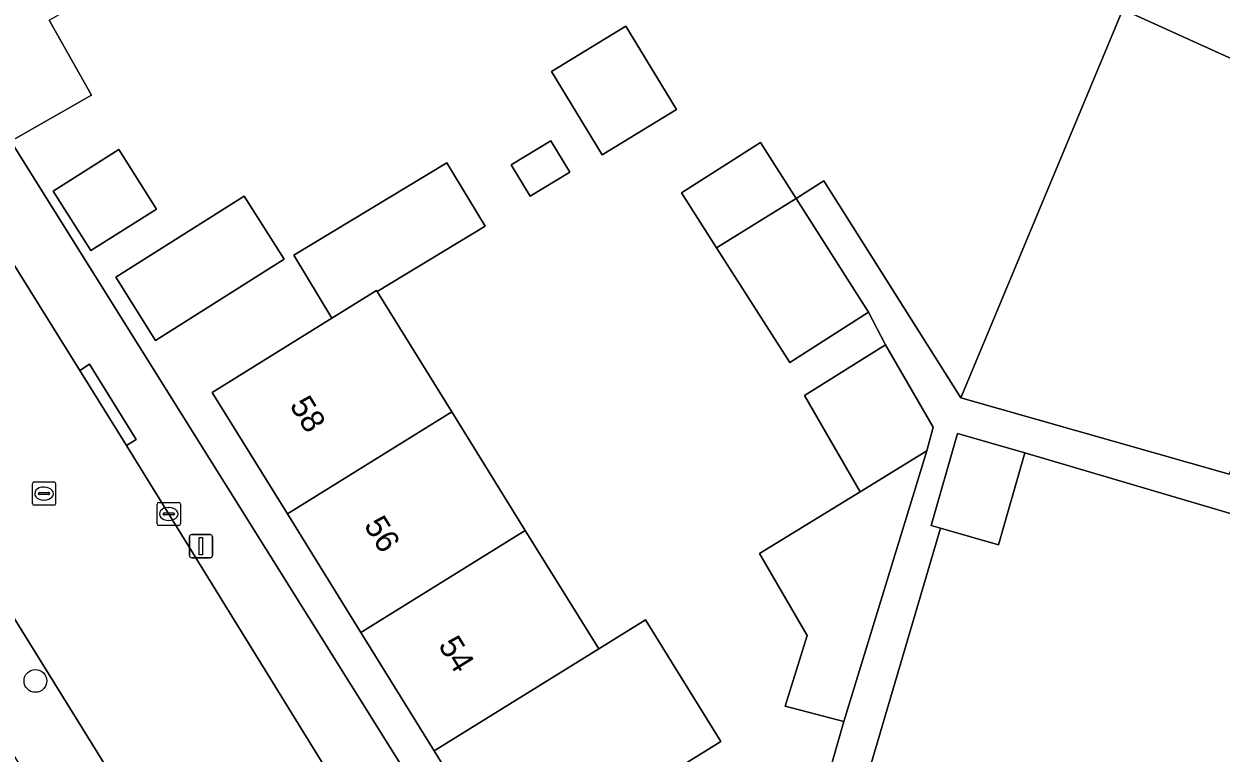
# Model space of a CAD drawing. Extents: x 160023 to 161302, y 384750 to 385707.
# Drawn here: x 160556.1 to 160607.5, y 385166.8 to 385198.1 of the extents above; entities that cross this region are included whole.
import ezdxf

# ---------------------------------------------------------------- set-up
doc = ezdxf.new("R2010")
doc.units = 0
for name, color, linetype in [('IMGEO_Boom', 7, 'Continuous'), ('IMGEO_Erf', 7, 'Continuous'), ('IMGEO_Kolk', 7, 'Continuous'), ('IMGEO_Lichtmast', 7, 'Continuous'), ('IMGEO_Pand', 7, 'Continuous'), ('IMGEO_Pand_nummerreeks', 7, 'Continuous'), ('IMGEO_Rijbaan_lokaal_open', 7, 'Continuous'), ('IMGEO_Rioolput', 7, 'Continuous'), ('IMGEO_Voetpad_open', 7, 'Continuous')]:
    doc.layers.add(name, color=color, linetype=linetype)

msp = doc.modelspace()

# ---------------------------------------------------------------- linework, layer by layer
at = {"layer": 'IMGEO_Boom'}
msp.add_circle((160556.558, 385169.92), 0.489, dxfattribs=at)
at = {"layer": 'IMGEO_Erf'}
for points in [[(160557.145, 385198.308), (160558.974, 385195.092), (160555.497, 385193.116), (160575.663, 385160.902)], [(160588.952, 385159.942), (160591.296, 385168.177), (160588.776, 385168.832), (160589.731, 385171.869), (160587.682, 385175.401), (160592.006, 385178.049), (160589.615, 385182.176), (160593.093, 385184.361), (160592.366, 385185.766), (160588.981, 385183.606), (160585.837, 385188.533), (160584.332, 385190.893), (160587.717, 385193.053), (160589.251, 385190.649), (160590.448, 385191.412), (160596.337, 385182.087), (160603.295, 385198.77), (160608.005, 385196.629)], [(160608.834, 385176.845), (160599.089, 385179.717), (160597.955, 385175.761), (160595.457, 385176.477), (160591.938, 385164.527), (160594.837, 385163.673), (160595.415, 385165.636), (160601.3, 385163.903), (160607.074, 385162.203), (160607.809, 385164.699)]]:
    msp.add_lwpolyline(points, dxfattribs=at)
for points in [[(160580.915, 385192.524), (160578.739, 385196.098), (160581.938, 385198.046), (160584.115, 385194.473)], [(160558.935, 385188.406), (160557.321, 385190.964), (160560.144, 385192.746), (160561.759, 385190.188)], [(160579.523, 385191.784), (160577.818, 385190.746), (160577, 385192.09), (160578.704, 385193.128)], [(160575.887, 385189.455), (160571.25, 385186.653), (160574.457, 385181.479), (160577.614, 385176.386), (160580.77, 385171.293), (160582.781, 385172.542), (160586.018, 385167.32), (160584.006, 385166.073), (160576.935, 385161.69), (160573.699, 385166.91), (160570.542, 385172.003), (160567.386, 385177.096), (160564.152, 385182.313), (160569.304, 385185.507), (160567.672, 385188.208), (160574.241, 385192.178)], [(160567.244, 385188.038), (160561.72, 385184.552), (160560.009, 385187.263), (160565.534, 385190.749)]]:
    msp.add_lwpolyline(points, close=True, dxfattribs=at)
at = {"layer": 'IMGEO_Kolk'}
for p, q in [((160561.787, 385176.666), (160561.787, 385177.518)), ((160561.862, 385177.592), (160562.714, 385177.592)), ((160562.275, 385177.372), (160562.3, 385177.372)), ((160562.788, 385177.518), (160562.788, 385176.666)), ((160562.046, 385177.086), (160562.046, 385177.098)), ((160562.484, 385177.049), (160562.086, 385177.049)), ((160562.089, 385177.135), (160562.487, 385177.135)), ((160562.298, 385176.812), (160562.273, 385176.812)), ((160562.53, 385177.098), (160562.53, 385177.086)), ((160562.714, 385176.592), (160561.862, 385176.592))]:
    msp.add_line(p, q, dxfattribs=at)
for points in [[(160561.787, 385176.666), (160561.787, 385177.518)], [(160561.862, 385177.592), (160562.714, 385177.592)], [(160562.788, 385177.518), (160562.788, 385176.666)], [(160562.714, 385176.592), (160561.862, 385176.592)]]:
    msp.add_lwpolyline(points, dxfattribs=at)
for centre, radius, start, end in [((160561.864, 385177.516), 0.0765, 91.552, 178.448), ((160561.864, 385177.516), 0.0765, 91.552, 178.448), ((160562.712, 385177.516), 0.0765, 1.552, 88.448), ((160562.712, 385177.516), 0.0765, 1.552, 88.448), ((160562.086, 385177.095), 0.0403, 85.8775, 175.7526), ((160562.083, 385177.085), 0.0366, 178.938, 274.7102), ((160562.487, 385177.092), 0.043, 264.8664, 352.4533), ((160562.491, 385177.097), 0.0386, 1.7309, 96.639), ((160561.864, 385176.668), 0.0765, 181.552, 268.448), ((160561.864, 385176.668), 0.0765, 181.552, 268.448), ((160562.712, 385176.668), 0.0765, 271.552, 358.448), ((160562.712, 385176.668), 0.0765, 271.552, 358.448)]:
    msp.add_arc(centre, radius, start, end, dxfattribs=at)
for centre, major_axis, ratio, start_param, end_param in [((160562.274, 385177.092), (-0.387, 0.002), 0.722429, 4.712389, 7.853982), ((160562.299, 385177.092), (-0.39, 0.002), 0.717154, 1.570796, 4.712389)]:
    msp.add_ellipse(centre, major_axis=major_axis, ratio=ratio, start_param=start_param, end_param=end_param, dxfattribs=at)
at = {"layer": 'IMGEO_Lichtmast'}
for p, q in [((160563.276, 385176.209), (160564.066, 385176.209)), ((160564.066, 385176.209), (160563.276, 385176.209)), ((160563.176, 385175.309), (160563.176, 385176.109)), ((160563.176, 385176.109), (160563.176, 385175.309)), ((160564.166, 385176.109), (160564.166, 385175.309)), ((160564.166, 385175.309), (160564.166, 385176.109)), ((160564.066, 385175.209), (160563.276, 385175.209)), ((160563.276, 385175.209), (160564.066, 385175.209))]:
    msp.add_line(p, q, dxfattribs=at)
msp.add_lwpolyline([(160563.596, 385176.084), (160563.746, 385176.084), (160563.746, 385175.334), (160563.596, 385175.334), (160563.596, 385176.084)], dxfattribs=at)
for centre, start, end in [((160563.276, 385176.109), 90, 180), ((160563.276, 385176.109), 90, 180), ((160564.066, 385176.109), 0, 90), ((160564.066, 385176.109), 360, 90), ((160563.276, 385175.309), 180, 270), ((160563.276, 385175.309), 180, 270), ((160564.066, 385175.309), 270, 0), ((160564.066, 385175.309), 270, 0)]:
    msp.add_arc(centre, 0.1, start, end, dxfattribs=at)
at = {"layer": 'IMGEO_Pand'}
for points in [[(160555.497, 385193.116), (160558.974, 385195.092), (160557.145, 385198.308), (160567.917, 385204.435), (160563.399, 385212.382), (160552.627, 385206.255), (160553.122, 385205.386), (160549.732, 385203.459)], [(160612.123, 385188.445), (160609.727, 385189.658), (160611.769, 385194.919), (160608.005, 385196.629), (160603.295, 385198.77), (160596.337, 385182.087), (160607.868, 385178.798)], [(160578.739, 385196.098), (160580.915, 385192.524), (160584.115, 385194.473), (160581.938, 385198.046)], [(160557.321, 385190.964), (160558.935, 385188.406), (160561.759, 385190.188), (160560.144, 385192.746)], [(160577, 385192.09), (160577.818, 385190.746), (160579.523, 385191.784), (160578.704, 385193.128)], [(160587.717, 385193.053), (160584.332, 385190.893), (160585.837, 385188.533), (160589.251, 385190.649)], [(160567.672, 385188.208), (160569.304, 385185.507), (160571.223, 385186.696), (160571.25, 385186.653), (160575.887, 385189.455), (160574.241, 385192.178)], [(160560.009, 385187.263), (160561.72, 385184.552), (160567.244, 385188.038), (160565.534, 385190.749)], [(160588.981, 385183.606), (160592.366, 385185.766), (160589.251, 385190.649), (160585.837, 385188.533)], [(160571.25, 385186.653), (160571.223, 385186.696), (160569.304, 385185.507), (160564.152, 385182.313), (160567.386, 385177.096), (160574.457, 385181.479)], [(160593.093, 385184.361), (160589.615, 385182.176), (160592.006, 385178.049), (160594.869, 385179.802), (160595.142, 385180.822)], [(160567.386, 385177.096), (160570.542, 385172.003), (160577.614, 385176.386), (160574.457, 385181.479)], [(160599.089, 385179.717), (160596.185, 385180.55), (160595.051, 385176.594), (160595.457, 385176.477), (160597.955, 385175.761)], [(160594.869, 385179.802), (160592.006, 385178.049), (160587.682, 385175.401), (160589.731, 385171.869), (160588.776, 385168.832), (160591.296, 385168.177)], [(160570.542, 385172.003), (160573.699, 385166.91), (160580.77, 385171.293), (160577.614, 385176.386)], [(160584.006, 385166.073), (160586.018, 385167.32), (160582.781, 385172.542), (160580.77, 385171.293), (160573.699, 385166.91), (160576.935, 385161.69)]]:
    msp.add_lwpolyline(points, close=True, dxfattribs=at)
at = {"layer": 'IMGEO_Rijbaan_lokaal_open'}
for points in [[(160560.472, 385180.032), (160558.464, 385183.258), (160546.221, 385202.922), (160539.295, 385198.882), (160555.13, 385173.447), (160567.75, 385153.09), (160569.663, 385150.004), (160570.699, 385148.334), (160582.478, 385145.116), (160582.604, 385145.075), (160594.019, 385141.645), (160596.235, 385149.31), (160591.09, 385150.789), (160588.039, 385151.666), (160584.125, 385152.792), (160580.505, 385153.832), (160578.628, 385154.372)], [(160574.351, 385157.547), (160560.472, 385180.032)]]:
    msp.add_lwpolyline(points, dxfattribs=at)
at = {"layer": 'IMGEO_Rioolput'}
for p, q in [((160556.428, 385177.541), (160556.428, 385178.393)), ((160556.503, 385178.467), (160557.355, 385178.467)), ((160556.916, 385178.247), (160556.941, 385178.247)), ((160557.429, 385178.393), (160557.429, 385177.541)), ((160556.687, 385177.961), (160556.687, 385177.973)), ((160557.125, 385177.924), (160556.727, 385177.924)), ((160556.73, 385178.01), (160557.128, 385178.01)), ((160557.171, 385177.973), (160557.171, 385177.961)), ((160557.355, 385177.467), (160556.503, 385177.467)), ((160556.939, 385177.687), (160556.914, 385177.687))]:
    msp.add_line(p, q, dxfattribs=at)
for points in [[(160556.428, 385177.541), (160556.428, 385178.393)], [(160556.503, 385178.467), (160557.355, 385178.467)], [(160557.429, 385178.393), (160557.429, 385177.541)], [(160557.355, 385177.467), (160556.503, 385177.467)]]:
    msp.add_lwpolyline(points, dxfattribs=at)
for centre, radius, start, end in [((160556.505, 385178.391), 0.0765, 91.552, 178.448), ((160556.505, 385178.391), 0.0765, 91.552, 178.448), ((160557.353, 385178.391), 0.0765, 1.552, 88.448), ((160557.353, 385178.391), 0.0765, 1.552, 88.448), ((160556.727, 385177.97), 0.0403, 85.8775, 175.7526), ((160556.724, 385177.96), 0.0366, 178.938, 274.7102), ((160557.128, 385177.967), 0.043, 264.8664, 352.4533), ((160557.132, 385177.972), 0.0386, 1.7309, 96.639), ((160556.505, 385177.543), 0.0765, 181.552, 268.448), ((160556.505, 385177.543), 0.0765, 181.552, 268.448), ((160557.353, 385177.543), 0.0765, 271.552, 358.448), ((160557.353, 385177.543), 0.0765, 271.552, 358.448)]:
    msp.add_arc(centre, radius, start, end, dxfattribs=at)
for centre, major_axis, ratio, start_param, end_param in [((160556.915, 385177.967), (-0.387, 0.002), 0.722429, 4.712389, 7.853982), ((160556.94, 385177.967), (-0.39, 0.002), 0.717154, 1.570796, 4.712389)]:
    msp.add_ellipse(centre, major_axis=major_axis, ratio=ratio, start_param=start_param, end_param=end_param, dxfattribs=at)
at = {"layer": 'IMGEO_Voetpad_open'}
for points in [[(160555.497, 385193.116), (160549.732, 385203.459), (160549.227, 385204.368), (160546.221, 385202.922), (160558.464, 385183.258), (160558.888, 385183.522), (160560.896, 385180.296), (160560.472, 385180.032), (160574.351, 385157.547)], [(160536.608, 385196.172), (160539.023, 385193.549), (160539.18, 385193.646), (160543.662, 385186.389), (160543.533, 385186.309), (160545.252, 385183.493), (160546.74, 385181.055), (160550.373, 385175.185), (160550.998, 385174.174), (160568.008, 385146.686), (160568.235, 385146.091), (160570.699, 385148.334), (160569.663, 385150.004), (160569.238, 385149.742), (160567.325, 385152.828), (160567.75, 385153.09), (160555.13, 385173.447)], [(160623.449, 385141.825), (160624.081, 385144.631), (160624.704, 385148.631), (160622.192, 385149.08), (160621.109, 385145.419), (160618.248, 385146.029), (160589.023, 385154.625), (160587.422, 385155.096), (160583.677, 385156.198), (160581.743, 385156.768), (160577.686, 385157.91), (160577.402, 385158.124), (160575.663, 385160.902), (160555.497, 385193.116)], [(160607.868, 385178.798), (160596.337, 385182.087), (160590.448, 385191.412), (160589.251, 385190.649), (160592.366, 385185.766), (160593.093, 385184.361), (160595.142, 385180.822), (160594.869, 385179.802), (160591.296, 385168.177), (160588.952, 385159.942), (160587.422, 385155.096), (160589.023, 385154.625), (160590.43, 385159.404), (160591.842, 385164.201), (160591.938, 385164.527), (160595.457, 385176.477), (160595.051, 385176.594), (160596.185, 385180.55), (160599.089, 385179.717), (160608.834, 385176.845)]]:
    msp.add_lwpolyline(points, dxfattribs=at)
msp.add_lwpolyline([(160558.464, 385183.258), (160560.472, 385180.032), (160560.896, 385180.296), (160558.888, 385183.522)], close=True, dxfattribs=at)

# ---------------------------------------------------------------- texts
at = {"layer": 'IMGEO_Pand_nummerreeks'}
for s, rotation, p in [('58', 301.7932, (160567.458, 385181.763)), ('56', 301.7924, (160570.653, 385176.609)), ('54', 301.7924, (160573.848, 385171.453))]:
    msp.add_text(s, height=1, rotation=rotation, dxfattribs=at).set_placement(p)

doc.saveas('drawing.dxf')
